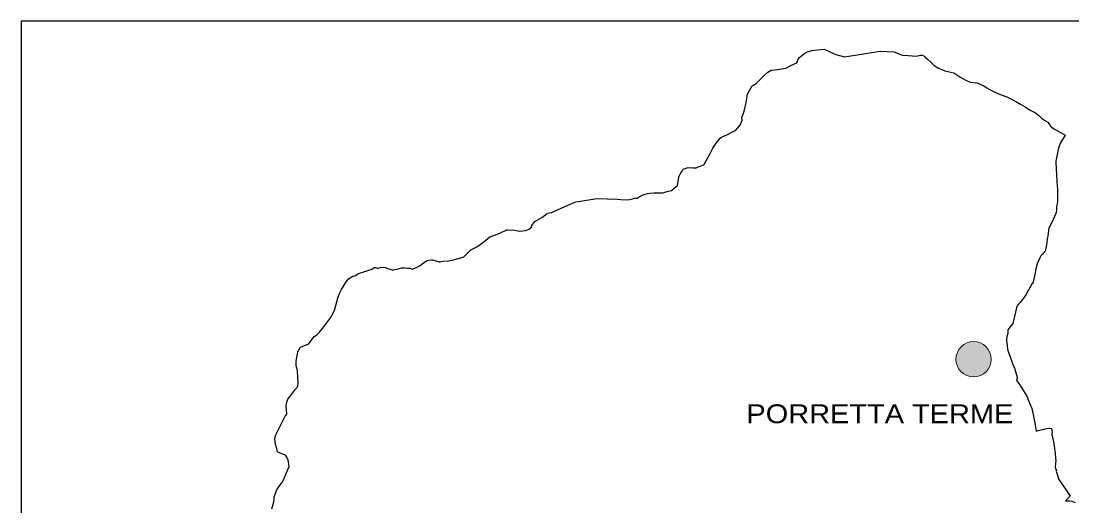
# Model space of a CAD drawing. Extents: x 645880 to 658994, y 884400 to 894744.
# Drawn here: x 648504 to 649341, y 890307 to 890693 of the extents above; entities that cross this region are included whole.
import ezdxf
from ezdxf.enums import TextEntityAlignment as Align

# ---------------------------------------------------------------- set-up
doc = ezdxf.new("R2010")
doc.units = 0
doc.header["$LTSCALE"] = 10
doc.layers.add('62', color=7, linetype='Continuous', lineweight=35)

msp = doc.modelspace()

# ---------------------------------------------------------------- hatches: boundary and pattern name
at = {"layer": '62'}
msp.add_hatch(color=256, dxfattribs=at).paths.add_polyline_path([(649277.1, 890424.19, 1), (649248.92, 890424.19, 1)])

# ---------------------------------------------------------------- linework, layer by layer
at = {"layer": '62', "lineweight": 25}
msp.add_lwpolyline([(649384.86, 890693.49), (648503.87, 890693.49), (648503.87, 890119.49), (649384.86, 890119.49)], close=True, dxfattribs=at)
msp.add_lwpolyline([(649384.86, 890693.49), (648503.87, 890693.49), (648503.87, 890119.49), (649384.86, 890119.49)], close=True, dxfattribs=at)
for points in [[(649076.93, 890610.46), (649078.56, 890614.58), (649078.24, 890616.74), (649079.59, 890620.04), (649080.31, 890622.74), (649081.82, 890628.66), (649082.61, 890633.28), (649082.61, 890634.67), (649084.43, 890638.08), (649086.41, 890641.77), (649089.67, 890643.85), (649096.73, 890650.54), (649099.11, 890652.7), (649101.57, 890654.24), (649106.64, 890654.85), (649111.64, 890655.62), (649113.23, 890655.93), (649117.75, 890658.24), (649122.15, 890660.14), (649123.26, 890663.07), (649124.29, 890664.53), (649126.28, 890666.22), (649128.26, 890667.76), (649130.72, 890668.99), (649134.05, 890670.15), (649138.49, 890670.61), (649143.81, 890670.99), (649148.41, 890669.07), (649150.94, 890667.92), (649153.27, 890666.96), (649160.13, 890665.11), (649175.32, 890667.38), (649188.6, 890669.57), (649199.3, 890668.95), (649206.37, 890666.35), (649210.82, 890666), (649217.25, 890665.52), (649220.78, 890666.28), (649222.06, 890666.21), (649223.26, 890665.66)], [(649076.93, 890610.46), (649078.56, 890614.58), (649078.24, 890616.74), (649079.59, 890620.04), (649080.31, 890622.74), (649081.82, 890628.66), (649082.61, 890633.28), (649082.61, 890634.67), (649084.43, 890638.08), (649086.41, 890641.77), (649089.67, 890643.85), (649096.73, 890650.54), (649099.11, 890652.7), (649101.57, 890654.24), (649106.64, 890654.85), (649111.64, 890655.62), (649113.23, 890655.93), (649117.75, 890658.24), (649122.15, 890660.14), (649123.26, 890663.07), (649124.29, 890664.53), (649126.28, 890666.22), (649128.26, 890667.76), (649130.72, 890668.99), (649134.05, 890670.15), (649138.49, 890670.61), (649143.81, 890670.99), (649148.41, 890669.07), (649150.94, 890667.92), (649153.27, 890666.96), (649160.13, 890665.11), (649175.32, 890667.38), (649188.6, 890669.57), (649199.3, 890668.95), (649206.37, 890666.35), (649210.82, 890666), (649217.25, 890665.52), (649220.78, 890666.28), (649222.06, 890666.21), (649223.26, 890665.66)], [(649223.26, 890665.66), (649224.46, 890664.84), (649226.22, 890663.19), (649229.19, 890660.38), (649231.5, 890658.14), (649234.54, 890656.15), (649240.12, 890653.89), (649247.33, 890652.38), (649252.13, 890649.16), (649256.87, 890646.28), (649260.15, 890644.78), (649265.8, 890644.36), (649271.24, 890641.83), (649273.43, 890640.25), (649277.32, 890638.26), (649282.9, 890635.59), (649289.47, 890633.19), (649294.28, 890630.65), (649297.1, 890629.28), (649300.3, 890627.4), (649304.05, 890625.2), (649307.65, 890622.73), (649312.38, 890620.27), (649314.93, 890618.35), (649316.98, 890616.08), (649320.3, 890614.1), (649322.14, 890613.07), (649322.84, 890611.97), (649324.4, 890609.71), (649325.1, 890609.02), (649327.21, 890607.67), (649335.83, 890602.67), (649332.37, 890596.43), (649331.24, 890593.96), (649330.32, 890591.15), (649328.63, 890581.88), (649328.7, 890575.24), (649329.12, 890571.94), (649329.34, 890565.16), (649329.55, 890562.62)], [(649223.26, 890665.66), (649224.46, 890664.84), (649226.22, 890663.19), (649229.19, 890660.38), (649231.5, 890658.14), (649234.54, 890656.15), (649240.12, 890653.89), (649247.33, 890652.38), (649252.13, 890649.16), (649256.87, 890646.28), (649260.15, 890644.78), (649265.8, 890644.36), (649271.24, 890641.83), (649273.43, 890640.25), (649277.32, 890638.26), (649282.9, 890635.59), (649289.47, 890633.19), (649294.28, 890630.65), (649297.1, 890629.28), (649300.3, 890627.4), (649304.05, 890625.2), (649307.65, 890622.73), (649312.38, 890620.27), (649314.93, 890618.35), (649316.98, 890616.08), (649320.3, 890614.1), (649322.14, 890613.07), (649322.84, 890611.97), (649324.4, 890609.71), (649325.1, 890609.02), (649327.21, 890607.67), (649335.83, 890602.67), (649332.37, 890596.43), (649331.24, 890593.96), (649330.32, 890591.15), (649328.63, 890581.88), (649328.7, 890575.24), (649329.12, 890571.94), (649329.34, 890565.16), (649329.55, 890562.62)], [(648945.9, 890549.43), (648949.79, 890550.12), (648962.72, 890552.2), (648979.22, 890551.66), (648981.94, 890551.49), (648987.81, 890551.18), (648991.14, 890551.8), (648993.13, 890552.34), (648994.87, 890552.42), (648995.98, 890553.34), (648999.63, 890555.03), (649003.12, 890556.19), (649004.95, 890556.49), (649008.28, 890556.57), (649012.72, 890556.57), (649015.18, 890556.57), (649019.86, 890557.96), (649022.24, 890558.57), (649024.38, 890560.42), (649027, 890562.42), (649027.48, 890566.11), (649028.35, 890570.04), (649029.62, 890572.5), (649030.68, 890573.91), (649031.55, 890575.52), (649035.44, 890576.91), (649039.25, 890576.6), (649042.02, 890576.52), (649043.53, 890577.3), (649048.13, 890579.06), (649050.12, 890582.76), (649052.97, 890588.15), (649055.12, 890592.38), (649057.81, 890596.15), (649061.14, 890600.23), (649062.18, 890601), (649066.78, 890603.15), (649070.98, 890605.38), (649073.2, 890606.38), (649076.93, 890610.46)], [(648945.9, 890549.43), (648949.79, 890550.12), (648962.72, 890552.2), (648979.22, 890551.66), (648981.94, 890551.49), (648987.81, 890551.18), (648991.14, 890551.8), (648993.13, 890552.34), (648994.87, 890552.42), (648995.98, 890553.34), (648999.63, 890555.03), (649003.12, 890556.19), (649004.95, 890556.49), (649008.28, 890556.57), (649012.72, 890556.57), (649015.18, 890556.57), (649019.86, 890557.96), (649022.24, 890558.57), (649024.38, 890560.42), (649027, 890562.42), (649027.48, 890566.11), (649028.35, 890570.04), (649029.62, 890572.5), (649030.68, 890573.91), (649031.55, 890575.52), (649035.44, 890576.91), (649039.25, 890576.6), (649042.02, 890576.52), (649043.53, 890577.3), (649048.13, 890579.06), (649050.12, 890582.76), (649052.97, 890588.15), (649055.12, 890592.38), (649057.81, 890596.15), (649061.14, 890600.23), (649062.18, 890601), (649066.78, 890603.15), (649070.98, 890605.38), (649073.2, 890606.38), (649076.93, 890610.46)], [(649329.55, 890562.62), (649329.83, 890559.4), (649329.8, 890549.92), (649329.25, 890546.7), (649329.04, 890545.05), (649328.95, 890543.19), (649328.7, 890540.84), (649328.49, 890540.14), (649326.36, 890535.48), (649323.59, 890529.25), (649323.04, 890529.16), (649322.07, 890522.1), (649321.64, 890520), (649321.38, 890516.94), (649320.79, 890513.97), (649320.36, 890511.33), (649320.11, 890510.38), (649318.83, 890509.06), (649317.51, 890507.66), (649316.66, 890506.46), (649315.68, 890505.06), (649314.33, 890501.99), (649313.61, 890500.18), (649312.67, 890496.26), (649311.78, 890491.68), (649310.8, 890486.77), (649310.46, 890485.69), (649309.74, 890484.5), (649306.72, 890479.14), (649304.59, 890475.5), (649302.81, 890472.86), (649300, 890469.48), (649298.81, 890468), (649297.45, 890466.34), (649296.43, 890461.81), (649295.06, 890456.03), (649294.22, 890452.54), (649292.18, 890450.06), (649290.3, 890447.5), (649290.3, 890447.01)], [(649329.55, 890562.62), (649329.83, 890559.4), (649329.8, 890549.92), (649329.25, 890546.7), (649329.04, 890545.05), (649328.95, 890543.19), (649328.7, 890540.84), (649328.49, 890540.14), (649326.36, 890535.48), (649323.59, 890529.25), (649323.04, 890529.16), (649322.07, 890522.1), (649321.64, 890520), (649321.38, 890516.94), (649320.79, 890513.97), (649320.36, 890511.33), (649320.11, 890510.38), (649318.83, 890509.06), (649317.51, 890507.66), (649316.66, 890506.46), (649315.68, 890505.06), (649314.33, 890501.99), (649313.61, 890500.18), (649312.67, 890496.26), (649311.78, 890491.68), (649310.8, 890486.77), (649310.46, 890485.69), (649309.74, 890484.5), (649306.72, 890479.14), (649304.59, 890475.5), (649302.81, 890472.86), (649300, 890469.48), (649298.81, 890468), (649297.45, 890466.34), (649296.43, 890461.81), (649295.06, 890456.03), (649294.22, 890452.54), (649292.18, 890450.06), (649290.3, 890447.5), (649290.3, 890447.01)], [(648815.47, 890496.05), (648818.92, 890497.37), (648822.07, 890498.78), (648824.71, 890500.84), (648827.43, 890502.9), (648828.62, 890502.98), (648830.92, 890503.4), (648831.77, 890503.32), (648837.05, 890501.83), (648837.9, 890501.83), (648840.19, 890502.16), (648844.62, 890502.49), (648846.92, 890502.98), (648849.64, 890503.73), (648854.4, 890505.05), (648856.75, 890505.8), (648862.37, 890511.41), (648867.56, 890514.05), (648871.64, 890516.94), (648877.34, 890521.72), (648881.08, 890522.88), (648885.34, 890524.69), (648891, 890527.15), (648891.94, 890527.23), (648897.04, 890526.98), (648901.38, 890526.24), (648905.98, 890526.65), (648908.61, 890527.89), (648910.83, 890529.71), (648910.74, 890530.37), (648911.76, 890531.85), (648913.29, 890533.75), (648918.91, 890536.97), (648922.99, 890539.86), (648923.29, 890540.58), (648926.94, 890541.04), (648928.92, 890542.12), (648937.26, 890545.73), (648944.79, 890549.04), (648945.9, 890549.43)], [(648815.47, 890496.05), (648818.92, 890497.37), (648822.07, 890498.78), (648824.71, 890500.84), (648827.43, 890502.9), (648828.62, 890502.98), (648830.92, 890503.4), (648831.77, 890503.32), (648837.05, 890501.83), (648837.9, 890501.83), (648840.19, 890502.16), (648844.62, 890502.49), (648846.92, 890502.98), (648849.64, 890503.73), (648854.4, 890505.05), (648856.75, 890505.8), (648862.37, 890511.41), (648867.56, 890514.05), (648871.64, 890516.94), (648877.34, 890521.72), (648881.08, 890522.88), (648885.34, 890524.69), (648891, 890527.15), (648891.94, 890527.23), (648897.04, 890526.98), (648901.38, 890526.24), (648905.98, 890526.65), (648908.61, 890527.89), (648910.83, 890529.71), (648910.74, 890530.37), (648911.76, 890531.85), (648913.29, 890533.75), (648918.91, 890536.97), (648922.99, 890539.86), (648923.29, 890540.58), (648926.94, 890541.04), (648928.92, 890542.12), (648937.26, 890545.73), (648944.79, 890549.04), (648945.9, 890549.43)], [(648723.14, 890422.43), (648723.66, 890425.9), (648724.59, 890429.95), (648725.96, 890433.17), (648726.64, 890433.75), (648728.51, 890434.74), (648732, 890435.81), (648733.11, 890436.47), (648734.39, 890438.04), (648735.81, 890440.19), (648737.43, 890442.34), (648739.48, 890443.74), (648741.86, 890445.64), (648745.1, 890449.94), (648747.4, 890452.91), (648750.46, 890457.12), (648752.59, 890460.84), (648753.61, 890463.15), (648754.8, 890467.04), (648755.55, 890470.03), (648756.57, 890473.99), (648757.85, 890477.05), (648759.3, 890479.69), (648761.34, 890483.16), (648762.79, 890485.23), (648764.83, 890488.2), (648768.41, 890490.35), (648769.94, 890490.68), (648771.3, 890491.51), (648772.67, 890492.5), (648775.39, 890493.32), (648781.78, 890495.31), (648783.4, 890495.8), (648784.08, 890496.3), (648785.19, 890497.12), (648786.04, 890497.12), (648787.62, 890496.8), (648788.56, 890496.8), (648790.26, 890497.37), (648793.07, 890497.54)], [(648723.14, 890422.43), (648723.66, 890425.9), (648724.59, 890429.95), (648725.96, 890433.17), (648726.64, 890433.75), (648728.51, 890434.74), (648732, 890435.81), (648733.11, 890436.47), (648734.39, 890438.04), (648735.81, 890440.19), (648737.43, 890442.34), (648739.48, 890443.74), (648741.86, 890445.64), (648745.1, 890449.94), (648747.4, 890452.91), (648750.46, 890457.12), (648752.59, 890460.84), (648753.61, 890463.15), (648754.8, 890467.04), (648755.55, 890470.03), (648756.57, 890473.99), (648757.85, 890477.05), (648759.3, 890479.69), (648761.34, 890483.16), (648762.79, 890485.23), (648764.83, 890488.2), (648768.41, 890490.35), (648769.94, 890490.68), (648771.3, 890491.51), (648772.67, 890492.5), (648775.39, 890493.32), (648781.78, 890495.31), (648783.4, 890495.8), (648784.08, 890496.3), (648785.19, 890497.12), (648786.04, 890497.12), (648787.62, 890496.8), (648788.56, 890496.8), (648790.26, 890497.37), (648793.07, 890497.54)], [(648793.07, 890497.54), (648794.35, 890497.13), (648795.88, 890496.46), (648798.01, 890495.8), (648799.63, 890495.47), (648801.08, 890495.47), (648803.29, 890495.97), (648805.17, 890496.46), (648807.21, 890496.96), (648808.83, 890497.04), (648809.85, 890497.04), (648811.98, 890496.8), (648813.94, 890496.63), (648815.47, 890496.05)], [(648793.07, 890497.54), (648794.35, 890497.13), (648795.88, 890496.46), (648798.01, 890495.8), (648799.63, 890495.47), (648801.08, 890495.47), (648803.29, 890495.97), (648805.17, 890496.46), (648807.21, 890496.96), (648808.83, 890497.04), (648809.85, 890497.04), (648811.98, 890496.8), (648813.94, 890496.63), (648815.47, 890496.05)], [(649290.3, 890447.01), (649290.22, 890444.78), (649289.45, 890441.97), (649289.11, 890440.65), (649289.28, 890439.41), (649289.62, 890434.87), (649289.96, 890432.32), (649290.64, 890430.42), (649291.92, 890426.79), (649294.05, 890420.93), (649295.58, 890417.21), (649297.62, 890409.84), (649297.62, 890408.85), (649297.28, 890407.2), (649299.15, 890404.8), (649301.53, 890401.17), (649305.45, 890394.9), (649306.81, 890391.35), (649309.28, 890385.08), (649310.64, 890378.81), (649312.16, 890371.77), (649312.93, 890366.9), (649314.46, 890367.39), (649319.99, 890368.71), (649322.71, 890369.21), (649325.09, 890369.04), (649325.69, 890366.16), (649325.43, 890364.92), (649325.26, 890364.17), (649325.86, 890361.95), (649326.62, 890358.56), (649327.22, 890355.59), (649327.56, 890352.95), (649327.9, 890349.65), (649328.24, 890345.11), (649328.5, 890343.79), (649328.07, 890338.59), (649328.32, 890336.83), (649328.92, 890335.84), (649328.84, 890335.1)], [(649290.3, 890447.01), (649290.22, 890444.78), (649289.45, 890441.97), (649289.11, 890440.65), (649289.28, 890439.41), (649289.62, 890434.87), (649289.96, 890432.32), (649290.64, 890430.42), (649291.92, 890426.79), (649294.05, 890420.93), (649295.58, 890417.21), (649297.62, 890409.84), (649297.62, 890408.85), (649297.28, 890407.2), (649299.15, 890404.8), (649301.53, 890401.17), (649305.45, 890394.9), (649306.81, 890391.35), (649309.28, 890385.08), (649310.64, 890378.81), (649312.16, 890371.77), (649312.93, 890366.9), (649314.46, 890367.39), (649319.99, 890368.71), (649322.71, 890369.21), (649325.09, 890369.04), (649325.69, 890366.16), (649325.43, 890364.92), (649325.26, 890364.17), (649325.86, 890361.95), (649326.62, 890358.56), (649327.22, 890355.59), (649327.56, 890352.95), (649327.9, 890349.65), (649328.24, 890345.11), (649328.5, 890343.79), (649328.07, 890338.59), (649328.32, 890336.83), (649328.92, 890335.84), (649328.84, 890335.1)], [(648703.84, 890305.05), (648705.12, 890309.67), (648705.72, 890311.9), (648705.63, 890314.55), (648707.85, 890320.16), (648709.38, 890322.64), (648711.08, 890325.2), (648712.11, 890326.11), (648713.81, 890329.91), (648716.02, 890335.12), (648717.64, 890338.7), (648716.87, 890343.98), (648715.51, 890346.38), (648714.66, 890347.78), (648710.4, 890349.44), (648708.35, 890350.59), (648707.5, 890354.15), (648706.65, 890356.38), (648706.22, 890360.84), (648706.56, 890363.48), (648707.08, 890364.64), (648714.31, 890378.85), (648715.59, 890380.5), (648715.66, 890381.59), (648715.49, 890383.24), (648715.06, 890387.13), (648715.83, 890390.02), (648716.6, 890392.33), (648718.9, 890395.39), (648722.22, 890400.02), (648724.35, 890402.58), (648724.86, 890405.72), (648724.52, 890410.26), (648724.18, 890414.89), (648723.24, 890419.6), (648723.14, 890422.43)], [(648703.84, 890305.05), (648705.12, 890309.67), (648705.72, 890311.9), (648705.63, 890314.55), (648707.85, 890320.16), (648709.38, 890322.64), (648711.08, 890325.2), (648712.11, 890326.11), (648713.81, 890329.91), (648716.02, 890335.12), (648717.64, 890338.7), (648716.87, 890343.98), (648715.51, 890346.38), (648714.66, 890347.78), (648710.4, 890349.44), (648708.35, 890350.59), (648707.5, 890354.15), (648706.65, 890356.38), (648706.22, 890360.84), (648706.56, 890363.48), (648707.08, 890364.64), (648714.31, 890378.85), (648715.59, 890380.5), (648715.66, 890381.59), (648715.49, 890383.24), (648715.06, 890387.13), (648715.83, 890390.02), (648716.6, 890392.33), (648718.9, 890395.39), (648722.22, 890400.02), (648724.35, 890402.58), (648724.86, 890405.72), (648724.52, 890410.26), (648724.18, 890414.89), (648723.24, 890419.6), (648723.14, 890422.43)], [(649328.84, 890335.1), (649330.96, 890328.49), (649336.83, 890320.08), (649339.81, 890315.12), (649336.29, 890311.48), (649338.18, 890311.4), (649339.52, 890311.54), (649341.33, 890311.11), (649344.05, 890310.16)], [(649328.84, 890335.1), (649330.96, 890328.49), (649336.83, 890320.08), (649339.81, 890315.12), (649336.29, 890311.48), (649338.18, 890311.4), (649339.52, 890311.54), (649341.33, 890311.11), (649344.05, 890310.16)]]:
    msp.add_lwpolyline(points, dxfattribs=at)
at = {"layer": '62', "lineweight": 13}
msp.add_circle((649263.01, 890424.19), 14.09, dxfattribs=at)

# ---------------------------------------------------------------- texts
at = {"layer": '62', "width": 1.15}
msp.add_text('PORRETTA TERME', height=15, dxfattribs=at).set_placement((649188.32, 890373.29), align=Align.CENTER)

doc.saveas('drawing.dxf')
